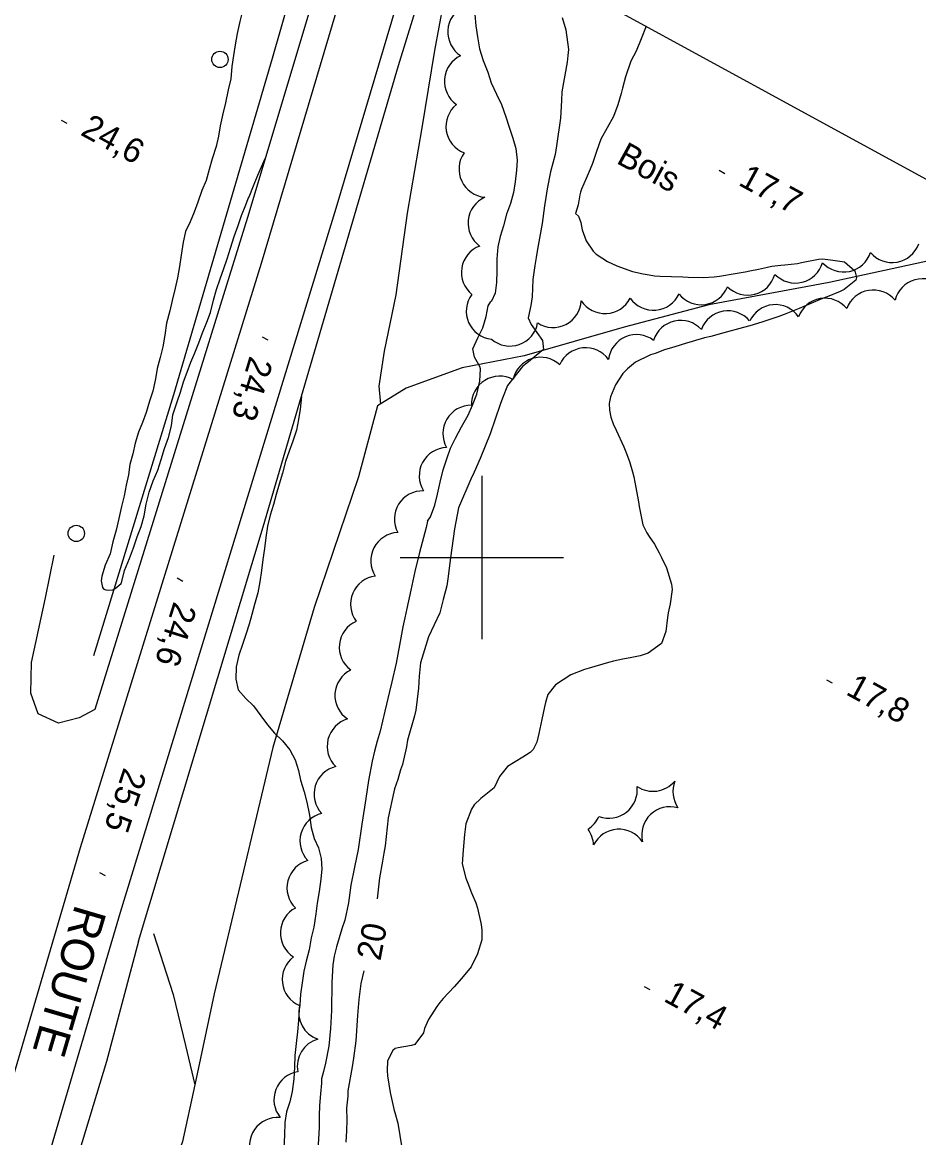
# Model space of a CAD drawing. Extents: x 219136 to 222520, y 5421589 to 5424530.
# Drawn here: x 220343.7 to 220453.5, y 5424129 to 5424265.5 of the extents above; entities that cross this region are included whole.
import ezdxf

# ---------------------------------------------------------------- set-up
doc = ezdxf.new("R2010")
doc.units = 0
for name, color, linetype in [('Level 1', 7, 'Continuous'), ('Level 19', 7, 'Continuous'), ('Level 2', 7, 'Continuous'), ('Level 21', 7, 'Continuous'), ('Level 22', 7, 'Continuous'), ('Level 3', 7, 'Continuous'), ('Level 36', 7, 'Continuous'), ('Level 4', 7, 'Continuous'), ('Level 44', 7, 'Continuous'), ('Level 60', 7, 'Continuous'), ('Level 61', 7, 'Continuous')]:
    doc.layers.add(name, color=color, linetype=linetype)

msp = doc.modelspace()

# ---------------------------------------------------------------- linework, layer by layer
at = {"layer": 'Level 1'}
for points in [[(220409.84, 5424266.08), (220410.29, 5424264.56), (220410.58, 5424262.17), (220410.52, 5424261.42), (220410.44, 5424260.61), (220409.8, 5424257.01), (220409.75, 5424255.94), (220409.6, 5424253.77), (220409.14, 5424250.4), (220408.97, 5424249.31), (220408.41, 5424247.22), (220407.99, 5424245.14), (220407.83, 5424244.08), (220407.68, 5424243.03), (220407.38, 5424240.88), (220406.81, 5424237.73), (220406.65, 5424236.7), (220406.49, 5424235.75), (220406.22, 5424234.01), (220406.15, 5424231.92), (220405.98, 5424230.85), (220405.68, 5424229.33), (220406.02, 5424228.51), (220406.74, 5424227.55), (220407.4, 5424226.55), (220407.52, 5424225.46), (220405.49, 5424223.78), (220404.95, 5424223.38), (220403.14, 5424221.05), (220402.52, 5424219.51), (220402.25, 5424218.73), (220401, 5424215.16), (220399.78, 5424212.13), (220399.06, 5424210.46), (220398.64, 5424209.59), (220397.15, 5424206.1), (220396.95, 5424205.22), (220396.65, 5424203.5), (220396.14, 5424199.95), (220395.83, 5424197.38), (220395.69, 5424196.54), (220395.26, 5424194.88), (220394.83, 5424193.22), (220393.45, 5424190.29), (220392.46, 5424187.1), (220392.3, 5424185.47), (220392.29, 5424184.73), (220392.23, 5424184.03), (220391.91, 5424181.31), (220391.75, 5424180.64), (220390.87, 5424177.64), (220390.75, 5424176.85), (220390.26, 5424174.69), (220390.03, 5424174.01), (220389.69, 5424172.83), (220389.29, 5424171.68), (220389.22, 5424171.34), (220388.53, 5424168.14), (220388.14, 5424164.74), (220388, 5424163.81), (220387.84, 5424162.84), (220387.47, 5424160.79)], [(220387.47, 5424160.79), (220387.16, 5424158.23)], [(220385.54, 5424149.42), (220385.18, 5424147.87), (220384.93, 5424145.93), (220384.86, 5424144.93), (220384.78, 5424143.94), (220384.58, 5424140.87), (220384.28, 5424138.75), (220384.1, 5424137.67), (220383.6, 5424134.73)], [(220383.6, 5424134.73), (220383.57, 5424134.09), (220383.42, 5424132.63), (220383.44, 5424131.17), (220383.42, 5424129.85), (220383.33, 5424128.47)]]:
    msp.add_lwpolyline(points, dxfattribs=at)
at = {"layer": 'Level 19'}
msp.add_lwpolyline([(220352.62, 5424181.41), (220350.67, 5424180.37), (220348.14, 5424179.73), (220345.68, 5424180.86), (220344.75, 5424183.39), (220344.84, 5424187.14), (220346.57, 5424195.09), (220347.61, 5424200.29)], dxfattribs=at)
at = {"layer": 'Level 2'}
for points in [[(220371.31, 5424269.28), (220371.04, 5424268.32), (220370.74, 5424267.07), (220370.36, 5424265.61), (220370.02, 5424264.13), (220369.78, 5424262.73), (220369.59, 5424261.45), (220369.37, 5424260.08), (220369.27, 5424258.57), (220368.94, 5424257.22), (220368.62, 5424255.65), (220368.27, 5424254.28)], [(220399.13, 5424266.44), (220399.26, 5424265.07), (220399.44, 5424263.71), (220399.69, 5424262.27), (220400.14, 5424260.81), (220400.74, 5424259.4), (220401.15, 5424258.1), (220401.77, 5424256.72), (220402.4, 5424255.45), (220402.92, 5424253.95), (220403.35, 5424252.68), (220403.79, 5424251.33), (220404.14, 5424250.07), (220404.32, 5424248.64), (220404.23, 5424247.39), (220404.06, 5424245.98), (220403.85, 5424244.69), (220403.49, 5424243.31), (220403.01, 5424242.03), (220402.64, 5424240.61), (220402.23, 5424239.27), (220401.93, 5424238.03), (220401.82, 5424236.54), (220401.81, 5424235.08), (220401.78, 5424233.64), (220401.63, 5424232.37), (220401.18, 5424231.39), (220401.11, 5424231.35)], [(220420.09, 5424265.01), (220419.48, 5424263.48), (220418.88, 5424261.97), (220418.23, 5424260.74), (220417.57, 5424258.84), (220417.2, 5424257.45), (220417.04, 5424256.77), (220416.62, 5424255.39), (220416.12, 5424253.97), (220415.32, 5424252.58), (220414.55, 5424251.18), (220414.02, 5424249.71), (220413.52, 5424248.23), (220413.26, 5424247.53), (220412.77, 5424246.39), (220412.19, 5424245.1), (220412.07, 5424244.71), (220412, 5424244.37), (220411.77, 5424243.16), (220411.45, 5424242.12)], [(220368.27, 5424254.28), (220367.94, 5424252.83), (220367.73, 5424251.56), (220367.46, 5424250.3), (220366.98, 5424248.8), (220366.6, 5424247.5), (220366.24, 5424246.14), (220365.72, 5424244.9), (220365.2, 5424243.51), (220364.78, 5424242.25), (220364.26, 5424241.07), (220363.72, 5424239.89), (220363.41, 5424238.61), (220363.18, 5424236.99), (220362.98, 5424235.63), (220362.72, 5424234.25), (220362.44, 5424232.96), (220362.09, 5424231.45), (220361.8, 5424230.18), (220361.37, 5424228.67), (220361.16, 5424227.23), (220360.91, 5424225.77), (220360.59, 5424224.47), (220360.23, 5424223.15), (220360.01, 5424221.87), (220359.69, 5424220.35), (220359.3, 5424219.13), (220358.9, 5424217.74), (220358.42, 5424216.51), (220357.94, 5424215.35), (220357.56, 5424214), (220357.25, 5424212.69), (220356.9, 5424211.39), (220356.72, 5424210.12), (220356.42, 5424208.85), (220356.19, 5424207.56), (220355.87, 5424206.23), (220355.54, 5424204.78), (220355.2, 5424203.34), (220354.81, 5424201.91), (220354.46, 5424200.44), (220353.88, 5424199.05), (220353.45, 5424197.72), (220353.37, 5424197.16), (220353.55, 5424196.34), (220353.72, 5424196.13), (220353.96, 5424196.03), (220354.23, 5424195.99), (220354.8, 5424196.05), (220355.09, 5424196.2), (220355.81, 5424196.81), (220355.89, 5424197.05), (220356.25, 5424198.43), (220356.84, 5424199.87), (220357.32, 5424201.17), (220357.79, 5424202.55), (220358.27, 5424203.82), (220358.65, 5424205.12), (220358.9, 5424206.55), (220359.26, 5424207.99), (220359.75, 5424209.38), (220360.33, 5424210.68), (220360.72, 5424212), (220361.13, 5424213.33), (220361.61, 5424214.68)], [(220361.61, 5424214.68), (220361.98, 5424216.13), (220362.14, 5424217.48), (220362.67, 5424219.07), (220363.11, 5424220.25), (220363.47, 5424221.49), (220363.91, 5424222.67), (220364.34, 5424223.89), (220364.83, 5424225.07), (220365.32, 5424226.26), (220365.8, 5424227.51), (220366.3, 5424228.79), (220366.75, 5424229.98), (220367.12, 5424231.5), (220367.48, 5424232.81), (220367.94, 5424234.11), (220368.4, 5424235.38), (220368.81, 5424236.57), (220369.23, 5424237.88), (220369.67, 5424239.3), (220370.17, 5424240.63), (220370.56, 5424241.85), (220371.1, 5424243.18), (220371.36, 5424243.93), (220371.49, 5424244.16), (220372.02, 5424245.48), (220372.55, 5424246.79), (220373.45, 5424248.82)], [(220411.45, 5424242.12), (220411.82, 5424241.79), (220412.09, 5424241), (220412.27, 5424240.12), (220412.75, 5424238.74), (220413.63, 5424237.51), (220413.97, 5424237.12), (220415.38, 5424236.23), (220416.52, 5424235.7), (220418.43, 5424235.01), (220419.75, 5424234.71), (220420.46, 5424234.59), (220421.12, 5424234.49), (220421.81, 5424234.42), (220423.23, 5424234.38), (220424.61, 5424234.34), (220425.25, 5424234.31), (220427.1, 5424234.29), (220428.42, 5424234.37), (220429.08, 5424234.43), (220431.01, 5424234.76), (220432.22, 5424234.97), (220432.79, 5424235.08), (220433.88, 5424235.3), (220434.95, 5424235.54), (220435.49, 5424235.65), (220436.58, 5424235.76), (220437.09, 5424235.81), (220438.62, 5424235.98), (220439.13, 5424236.09), (220441.19, 5424236.53), (220441.7, 5424236.54), (220442.68, 5424236.45), (220444.4, 5424236.17), (220445.66, 5424235.07), (220445.88, 5424234.28), (220445.78, 5424233.95), (220444.35, 5424232.82), (220443.87, 5424232.56), (220442.27, 5424231.91), (220441.7, 5424231.69), (220440.56, 5424231.21), (220438.84, 5424230.49), (220438.24, 5424230.24), (220437, 5424229.76), (220436.35, 5424229.5), (220434.28, 5424228.8), (220432.82, 5424228.34), (220432.04, 5424228.14), (220429.6, 5424227.49), (220428.03, 5424227.07), (220427.25, 5424226.87), (220425.76, 5424226.44), (220425.03, 5424226.24), (220423.63, 5424225.8), (220422.37, 5424225.4), (220421.21, 5424224.97), (220420.66, 5424224.79), (220420.15, 5424224.57), (220419.21, 5424224.11), (220418.8, 5424223.89), (220417.81, 5424223.11), (220417.24, 5424222.51), (220416.35, 5424221.14), (220415.75, 5424219.66), (220415.56, 5424218.86), (220415.61, 5424218.02), (220415.78, 5424217.18), (220416.08, 5424216.38), (220416.45, 5424215.57), (220417.37, 5424213.54), (220417.6, 5424212.95), (220418.08, 5424211.74), (220418.45, 5424210.49), (220418.6, 5424209.86), (220418.73, 5424209.22), (220418.85, 5424208.58), (220419.18, 5424206.81), (220419.24, 5424206.23), (220419.71, 5424204), (220420.19, 5424203.03), (220420.49, 5424202.58), (220421.11, 5424201.62), (220421.71, 5424200.57), (220422, 5424199.99), (220422.59, 5424198.73), (220423.22, 5424196.74), (220423.29, 5424196.09), (220423.05, 5424194.33), (220422.8, 5424193.23), (220422.73, 5424192.67), (220422.51, 5424190.97), (220421.97, 5424189.47), (220420.34, 5424188.29), (220419.38, 5424187.97), (220418.36, 5424187.75), (220417.24, 5424187.56), (220416.09, 5424187.3), (220415.51, 5424187.14), (220413.14, 5424186.48), (220412.56, 5424186.31)], [(220393.35, 5424204.46), (220393.69, 5424204.99), (220394.24, 5424206.42), (220394.57, 5424207.74), (220394.88, 5424209.24), (220395.24, 5424210.73), (220395.72, 5424212.06), (220396.16, 5424213.38), (220396.77, 5424214.62), (220397.48, 5424216.01), (220398.31, 5424217.41), (220398.86, 5424218.63), (220399.38, 5424219.99), (220399.74, 5424221.57), (220399.83, 5424223.09), (220399.74, 5424223.37), (220399.1, 5424224.53), (220398.88, 5424225.56), (220399.48, 5424226.89), (220400.11, 5424228.12), (220400.53, 5424229.5), (220400.78, 5424230.81), (220401.11, 5424231.35), (220401.11, 5424231.35)], [(220377.9, 5424219.7), (220377.73, 5424218.16), (220377.55, 5424216.89), (220377.28, 5424215.59), (220376.85, 5424214.25), (220376.38, 5424213), (220375.94, 5424211.74), (220375.57, 5424210.33), (220375.18, 5424208.99), (220374.82, 5424207.73), (220374.48, 5424206.5), (220374.08, 5424205.18), (220373.76, 5424203.84), (220373.53, 5424202.46), (220373.36, 5424201.12), (220373.16, 5424199.75), (220373.01, 5424198.41), (220372.82, 5424197.02), (220372.55, 5424195.67), (220372.17, 5424194.25), (220371.82, 5424193.05), (220371.49, 5424191.84), (220371.09, 5424190.57), (220370.69, 5424189.37), (220370.23, 5424188.05), (220369.91, 5424186.63), (220369.85, 5424185.1), (220370.14, 5424183.82), (220371.09, 5424182.75), (220372.02, 5424181.84), (220372.92, 5424180.65), (220373.76, 5424179.53), (220374.61, 5424178.51), (220375.6, 5424177.57), (220376.47, 5424176.48), (220377.15, 5424175.24), (220377.53, 5424173.94), (220377.77, 5424172.76), (220378.25, 5424171.33), (220378.58, 5424170.07), (220378.88, 5424168.49), (220379.08, 5424166.97), (220379.45, 5424165.63), (220379.99, 5424164.47), (220380.33, 5424163.19), (220380.38, 5424161.91), (220380.29, 5424160.64), (220380.05, 5424159.12), (220379.84, 5424157.72), (220379.66, 5424156.41), (220379.43, 5424154.76), (220379.1, 5424153.45), (220378.83, 5424151.99), (220378.48, 5424150.59), (220378.19, 5424149.37), (220377.97, 5424147.97), (220377.78, 5424146.57), (220377.71, 5424145.24), (220377.64, 5424144.71), (220377.64, 5424144.71)], [(220393.35, 5424204.46), (220393.17, 5424203.68), (220392.35, 5424200.6), (220391.8, 5424198.28), (220391.31, 5424196), (220390.79, 5424193.78), (220390.54, 5424192.62), (220390.3, 5424191.51), (220389.91, 5424189.28), (220389.5, 5424187.08), (220388.98, 5424184.78), (220388.68, 5424183.6), (220388.12, 5424181.2), (220387.53, 5424178.74), (220387.18, 5424177.52)], [(220412.56, 5424186.31), (220410.89, 5424185.65), (220409.02, 5424184.42), (220408.08, 5424183.26), (220407.77, 5424182.26), (220407.67, 5424181.75), (220407.35, 5424180.18), (220407.1, 5424179.05), (220406.98, 5424178.48), (220406.74, 5424177.4), (220406.29, 5424176.5), (220405.91, 5424176.16), (220404.99, 5424175.59), (220403.11, 5424174.43), (220402.17, 5424173.2), (220401.5, 5424171.82), (220399.88, 5424170.52), (220399.06, 5424169.75), (220398.71, 5424169.22), (220398.04, 5424167.41), (220397.88, 5424166.09), (220397.71, 5424164.18), (220397.58, 5424162.51), (220398.03, 5424160.75), (220398.26, 5424160.15), (220398.74, 5424158.96), (220399.26, 5424157.73), (220399.46, 5424157.1), (220399.89, 5424155.09), (220400, 5424154.42), (220399.98, 5424153.2), (220399.47, 5424151.5), (220398.69, 5424149.92), (220397.48, 5424148.47), (220396.58, 5424147.48), (220395.25, 5424146.02), (220394.84, 5424145.54), (220394.46, 5424145.05), (220393.46, 5424143.46), (220392.98, 5424142.38), (220392.83, 5424141.84), (220391.77, 5424140.42), (220391.39, 5424140.29), (220389.76, 5424139.99), (220389.39, 5424139.9), (220389.07, 5424139.67), (220388.45, 5424138.42), (220388.38, 5424137.24), (220388.43, 5424136.57), (220388.75, 5424134.52), (220389.27, 5424132.35), (220389.34, 5424132.1)], [(220387.18, 5424177.52), (220386.84, 5424176.31), (220386.56, 5424175.1), (220386.12, 5424172.71), (220385.77, 5424170.51), (220385.61, 5424169.45), (220385.29, 5424167.37), (220384.84, 5424164.28), (220384.39, 5424162.12), (220383.93, 5424159.89), (220383.66, 5424157.74), (220383.2, 5424155.64), (220382.85, 5424154.58), (220382.18, 5424152.36), (220381.91, 5424151.23), (220381.74, 5424150.14), (220381.64, 5424147.98), (220381.6, 5424144.59), (220381.46, 5424142.38), (220381.24, 5424140.22), (220380.83, 5424138.13), (220380.59, 5424137.11), (220380.36, 5424136.21)], [(220377.64, 5424144.71), (220377.53, 5424143.35), (220377.41, 5424141.94), (220377.24, 5424140.55), (220377.09, 5424139.05), (220377.03, 5424137.65), (220376.95, 5424136.19), (220376.75, 5424134.66), (220376.47, 5424133.4), (220376.06, 5424132.15), (220375.88, 5424130.85), (220375.84, 5424129.3), (220375.74, 5424127.75)], [(220380.36, 5424136.21), (220380.34, 5424135.68), (220380.25, 5424134.36), (220380.12, 5424132.95), (220380.08, 5424131.7), (220380.06, 5424130.25), (220379.98, 5424128.81), (220379.89, 5424127.54), (220379.8, 5424126.06), (220379.64, 5424124.7), (220379.58, 5424123.22), (220379.5, 5424121.92), (220379.34, 5424120.65), (220379.14, 5424119.4), (220379.03, 5424117.93), (220379.03, 5424117.79)], [(220389.34, 5424132.1), (220389.71, 5424130.77), (220389.95, 5424129.26), (220390.21, 5424127.75)]]:
    msp.add_lwpolyline(points, dxfattribs=at)
at = {"layer": 'Level 21'}
for points in [[(220384.21, 5424284.61), (220371.29, 5424241.62), (220352.62, 5424181.41)], [(220350.85, 5424164.5), (220373, 5424236.03), (220386.99, 5424283.1)], [(220393.12, 5424279.75), (220382.1, 5424242.73), (220355.7, 5424156.55)], [(220357.95, 5424153.05), (220373.22, 5424203.77), (220389.8, 5424260.21), (220395.4, 5424278.5)], [(220331.93, 5424100.4), (220341.02, 5424131), (220350.85, 5424164.5)], [(220355.7, 5424156.55), (220341.97, 5424110.02), (220327.21, 5424060.07), (220314.65, 5424017.79), (220305.45, 5423986.24), (220297.08, 5423957.99), (220291.37, 5423941.2)], [(220357.95, 5424153.05), (220354.05, 5424138.32), (220345.64, 5424110.59), (220338.71, 5424088.45), (220331.56, 5424061.8), (220323.69, 5424036.57), (220317.01, 5424013.66), (220311.7, 5423994.33), (220307.48, 5423977.1), (220303.08, 5423963.29), (220298.71, 5423949.88), (220293.86, 5423937.22), (220287.33, 5423921.11), (220281.91, 5423908.97), (220274.78, 5423896.19), (220268.24, 5423885.71), (220259.38, 5423873.13), (220248.31, 5423859.57), (220236.1, 5423846.85), (220218.62, 5423831.46), (220201.8, 5423819.77), (220187.59, 5423812.36), (220179.48, 5423807.88), (220176.99, 5423806.66)]]:
    msp.add_lwpolyline(points, dxfattribs=at)
at = {"layer": 'Level 22'}
for points in [[(220397.63, 5424277.28), (220395.78, 5424270.65), (220394.18, 5424262.04), (220392.66, 5424252.57), (220390.86, 5424242.16), (220389.44, 5424232.15), (220388.04, 5424225.25), (220387.38, 5424220.97), (220387.56, 5424218.77)], [(220467.62, 5424239.05), (220460.77, 5424237.6), (220442.5, 5424233.65), (220427.79, 5424230.91), (220417.42, 5424228.2), (220405.19, 5424224.69), (220397.58, 5424223.21), (220390.74, 5424220.74), (220387.23, 5424218.57), (220384.88, 5424209.89), (220379.47, 5424193.89), (220374.39, 5424176.77), (220370.62, 5424160.81), (220367.22, 5424146.61), (220364.84, 5424135.46)], [(220359.77, 5424153.99), (220362.2, 5424146.54), (220363.69, 5424140.3), (220364.84, 5424135.46), (220363.32, 5424128.55), (220359.96, 5424118.86), (220355.87, 5424109.84), (220351.95, 5424100.39), (220346.57, 5424086.9), (220342.13, 5424074.32), (220338.23, 5424065.3), (220335.04, 5424056.18), (220331.87, 5424045.69), (220329.01, 5424035.84), (220326.56, 5424027.91), (220324.46, 5424020.04), (220321.76, 5424011.76), (220319.87, 5424001.5), (220317.64, 5423991.23), (220315.9, 5423982.76), (220315.35, 5423972.84), (220316.19, 5423962.77), (220316.75, 5423955.15), (220316.75, 5423955.15)]]:
    msp.add_lwpolyline(points, dxfattribs=at)
at = {"layer": 'Level 3'}
for p, q in [((220348.48, 5424253.52), (220349.17, 5424253.14)), ((220429.03, 5424247.39), (220429.73, 5424247.01)), ((220373.11, 5424227.01), (220373.8, 5424226.63)), ((220362.69, 5424197.5), (220363.38, 5424197.11)), ((220442.19, 5424185.04), (220442.89, 5424184.66)), ((220353.17, 5424161.45), (220353.87, 5424161.08)), ((220419.87, 5424147.52), (220420.56, 5424147.14))]:
    msp.add_line(p, q, dxfattribs=at)
at = {"layer": 'Level 36'}
for centre in [(220367.92, 5424260.96), (220350.33, 5424202.95)]:
    msp.add_circle(centre, 1, dxfattribs=at)
at = {"layer": 'Level 4'}
msp.add_lwpolyline([(220381.48, 5424286.1), (220374.3, 5424261.06), (220362.23, 5424219.9), (220352.45, 5424187.98)], dxfattribs=at)
at = {"layer": 'Level 44'}
for centre, start, end in [((220399.28, 5424264.32), 116.7633, 236.7633), ((220398.86, 5424258.28), 115.1602, 235.1602), ((220399.05, 5424252.75), 128.9509, 248.9509), ((220400.65, 5424247.54), 145.1736, 265.1736), ((220401.76, 5424240.92), 113.8622, 233.8622), ((220400.95, 5424234.88), 110.7215, 230.7215), ((220450.23, 5424239.56), 219.9785, 339.9785), ((220444.28, 5424238.4), 222.0215, 342.0215), ((220438.38, 5424237.05), 223.7558, 343.7558), ((220432.53, 5424235.57), 224.6282, 344.6282), ((220453.95, 5424230.66), 46.0323, 166.0323), ((220426.84, 5424234.4), 218.5548, 338.5548), ((220447.92, 5424229.28), 39.7156, 159.7156), ((220401.54, 5424230.15), 143.701, 263.701), ((220408.71, 5424231.61), 237.0592, 357.0592), ((220415.07, 5424233.31), 212.8924, 332.8924), ((220421, 5424233.72), 214.8916, 334.8916), ((220435.92, 5424227.49), 35.0109, 155.0109), ((220442.01, 5424228.27), 39.6516, 159.6516), ((220430.12, 5424226.73), 39.9073, 159.9074), ((220403.42, 5424229.34), 229.4651, 349.4651), ((220424.33, 5424225.56), 42.8837, 162.8837), ((220418.93, 5424223.82), 52.8434, 172.8434), ((220412.7, 5424222.21), 36.2153, 156.2153), ((220407.19, 5424221.05), 47.5105, 167.5105), ((220402.17, 5424218.74), 61.8555, 181.8555), ((220398.68, 5424215.17), 89.4647, 209.4647), ((220395.78, 5424210), 91.9845, 211.9845), ((220392.74, 5424204.7), 88.2488, 208.2488), ((220389.85, 5424199.6), 92.6759, 212.6759), ((220387.37, 5424194.3), 97.2605, 217.2605), ((220385.99, 5424189.02), 113.4609, 233.4609), ((220385.46, 5424183.13), 116.3037, 236.3037), ((220384.51, 5424176.92), 106.1661, 226.1661), ((220382.9, 5424171.05), 103.1784, 223.1784), ((220420.95, 5424174.85), 235.6617, 320.1895), ((220426.84, 5424171.36), 158.4855, 214.9182), ((220415.56, 5424171.56), 249.2437, 7.0565), ((220423.03, 5424166.05), 73.7319, 193.7319), ((220381.18, 5424165.31), 103.4782, 223.4782), ((220411.15, 5424169.7), 302.0762, 336.5756), ((220410.21, 5424164.7), 2.0762, 36.5756), ((220416.78, 5424163.3), 33.8531, 153.8531), ((220379.59, 5424159.59), 105.5498, 225.5498), ((220378.78, 5424154.05), 117.6961, 237.6961), ((220379.01, 5424148.36), 126.9981, 246.9981), ((220381.02, 5424144.34), 166.1425, 250.9624), ((220380.85, 5424137.74), 106.1425, 190.9624), ((220377.99, 5424133.66), 98.869, 218.869), ((220375, 5424128.03), 85.2994, 205.2995)]:
    msp.add_arc(centre, 3.46, start, end, dxfattribs=at)
at = {"layer": 'Level 60'}
msp.add_lwpolyline([(219164.83, 5422989.67), (219989.85, 5424500.03), (222033.74, 5423383.57), (221208.72, 5421873.21)], close=True, dxfattribs=at)
at = {"layer": 'Level 61'}
for points in [[(220400, 5424210), (220400, 5424200), (220400, 5424190)], [(220390, 5424200), (220400, 5424200), (220410, 5424200)]]:
    msp.add_lwpolyline(points, dxfattribs=at)

# ---------------------------------------------------------------- texts
at = {"layer": 'Level 1'}
msp.add_text('20', height=3, rotation=79.0708, dxfattribs=at).set_placement((220387.56, 5424150.56))
at = {"layer": 'Level 21'}
msp.add_text('ROUTE', height=4, rotation=253.6466, dxfattribs=at).set_placement((220350.23, 5424157.67))
at = {"layer": 'Level 3'}
for s, rotation, p in [('24,6', 331.383, (220350.72, 5424251.78)), ('17,7', 331.383, (220431.27, 5424245.65)), ('24,3', 253.2056, (220371.58, 5424224.77)), ('24,6', 252.4691, (220362.28, 5424194.71)), ('17,8', 331.383, (220444.43, 5424183.31)), ('25,5', 251.8373, (220356.16, 5424174.4)), ('17,4', 331.383, (220422.11, 5424145.78))]:
    msp.add_text(s, height=3, rotation=rotation, dxfattribs=at).set_placement(p)
at = {"layer": 'Level 44'}
msp.add_text('Bois', height=3, rotation=331.3547, dxfattribs=at).set_placement((220416.33, 5424248.33))

doc.saveas('drawing.dxf')
